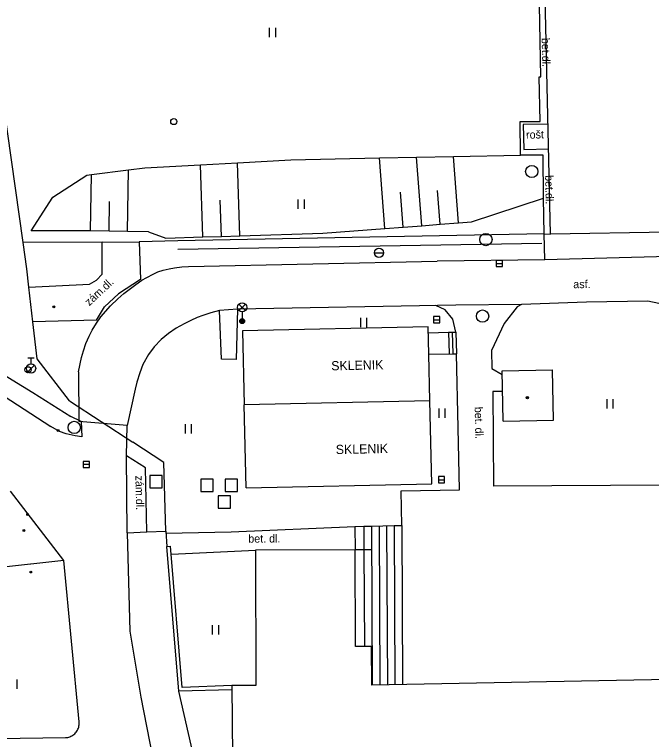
# Model space of a CAD drawing. Extents: x -641829 to -641525, y -1114855 to -1114359.
# Drawn here: x -641632.1 to -641580.3, y -1114772 to -1114713.1 of the extents above; entities that cross this region are included whole.
import ezdxf

# ---------------------------------------------------------------- set-up
doc = ezdxf.new("R2010")
doc.units = 0
for name, color, linetype in [('Vrstva 10', 7, 'Continuous'), ('Vrstva 11', 7, 'Continuous'), ('Vrstva 14', 7, 'Continuous'), ('Vrstva 15', 7, 'Continuous'), ('Vrstva 20', 7, 'Continuous'), ('Vrstva 26', 7, 'Continuous'), ('Vrstva 27', 7, 'Continuous'), ('Vrstva 28', 7, 'Continuous'), ('Vrstva 33', 7, 'Continuous'), ('Vrstva 35', 7, 'Continuous'), ('Vrstva 36', 7, 'Continuous'), ('Vrstva 39', 7, 'Continuous'), ('Vrstva 40', 7, 'Continuous'), ('Vrstva 41', 7, 'Continuous'), ('Vrstva 5', 7, 'Continuous'), ('Vrstva 7', 7, 'Continuous'), ('Vrstva 8', 7, 'Continuous')]:
    doc.layers.add(name, color=color, linetype=linetype)

msp = doc.modelspace()

# ---------------------------------------------------------------- linework, layer by layer
at = {"layer": 'Vrstva 10'}
for p, q in [((-641569.62, -1114732.46), (-641588.99, -1114732.98)), ((-641617.94, -1114733.54), (-641597.73, -1114733.09)), ((-641588.99, -1114732.98), (-641597.73, -1114733.09)), ((-641585.62, -1114736.43), (-641590.89, -1114736.62)), ((-641580.62, -1114736.33), (-641585.62, -1114736.43)), ((-641579.75, -1114736.54), (-641580.62, -1114736.33)), ((-641613.95, -1114736.98), (-641615.41, -1114737.09)), ((-641596.22, -1114736.67), (-641613.95, -1114736.98)), ((-641590.89, -1114736.62), (-641596.22, -1114736.67)), ((-641637.13, -1114741.3), (-641629.1, -1114746.53)), ((-641626.86, -1114742.09), (-641626.84, -1114746.11)), ((-641622.26, -1114743.48), (-641622.9, -1114746.45)), ((-641628.04, -1114757.4), (-641632.38, -1114751.79)), ((-641622.91, -1114755.15), (-641622.69, -1114763.15)), ((-641628.04, -1114757.4), (-641647.46, -1114759.57)), ((-641626.8, -1114770.53), (-641628.04, -1114757.4)), ((-641622.69, -1114763.15), (-641621.81, -1114768.5)), ((-641621.81, -1114768.5), (-641620.22, -1114776.44)), ((-641626.8, -1114770.58), (-641626.8, -1114770.53)), ((-641626.8, -1114770.67), (-641626.8, -1114770.58)), ((-641626.99, -1114771.27), (-641626.94, -1114771.19)), ((-641626.94, -1114771.19), (-641626.9, -1114771.11)), ((-641626.9, -1114771.11), (-641626.87, -1114771.03)), ((-641626.87, -1114771.03), (-641626.84, -1114770.94)), ((-641626.84, -1114770.94), (-641626.82, -1114770.85)), ((-641626.82, -1114770.85), (-641626.8, -1114770.76)), ((-641626.8, -1114770.76), (-641626.8, -1114770.67)), ((-641636.92, -1114771.92), (-641627.91, -1114771.8)), ((-641627.91, -1114771.8), (-641627.82, -1114771.79)), ((-641627.82, -1114771.79), (-641627.73, -1114771.78)), ((-641627.73, -1114771.78), (-641627.64, -1114771.75)), ((-641627.64, -1114771.75), (-641627.55, -1114771.73)), ((-641627.55, -1114771.73), (-641627.47, -1114771.69)), ((-641627.47, -1114771.69), (-641627.39, -1114771.65)), ((-641627.39, -1114771.65), (-641627.31, -1114771.6)), ((-641627.31, -1114771.6), (-641627.23, -1114771.54)), ((-641627.23, -1114771.54), (-641627.17, -1114771.48)), ((-641627.17, -1114771.48), (-641627.1, -1114771.42)), ((-641627.1, -1114771.42), (-641627.04, -1114771.35)), ((-641627.04, -1114771.35), (-641626.99, -1114771.27))]:
    msp.add_line(p, q, dxfattribs=at)
for points in [[(-641619.98, -1114733.83), (-641619.51, -1114733.71), (-641619.07, -1114733.64), (-641618.46, -1114733.56), (-641617.94, -1114733.54)], [(-641621.32, -1114734.41), (-641620.8, -1114734.14), (-641620.41, -1114733.97), (-641619.98, -1114733.83)], [(-641625.04, -1114737.62), (-641624.25, -1114736.72), (-641623.67, -1114736.16), (-641623.18, -1114735.73), (-641622.2, -1114734.98), (-641621.71, -1114734.65), (-641621.32, -1114734.41)], [(-641626.86, -1114742.09), (-641626.62, -1114740.91), (-641626.45, -1114740.37), (-641626.26, -1114739.79), (-641625.99, -1114739.2), (-641625.74, -1114738.71), (-641625.4, -1114738.12), (-641625.04, -1114737.62)], [(-641615.41, -1114737.09), (-641616.11, -1114737.28), (-641616.76, -1114737.51), (-641617.22, -1114737.68), (-641617.75, -1114737.92), (-641618.22, -1114738.15), (-641618.64, -1114738.38), (-641618.93, -1114738.55)], [(-641618.93, -1114738.55), (-641619.55, -1114738.97), (-641620.15, -1114739.47), (-641620.71, -1114740.04), (-641621.18, -1114740.68), (-641621.63, -1114741.5), (-641621.88, -1114742.17), (-641622.13, -1114742.92), (-641622.26, -1114743.48)]]:
    msp.add_lwpolyline(points, dxfattribs=at)
at = {"layer": 'Vrstva 11'}
for p, q in [((-641589.32, -1114718.12), (-641589.42, -1114712.3)), ((-641589.44, -1114718.13), (-641589.32, -1114718.12)), ((-641589.36, -1114721.74), (-641589.44, -1114718.13)), ((-641591, -1114721.76), (-641589.36, -1114721.74)), ((-641590.97, -1114724.47), (-641591, -1114721.76)), ((-641588.73, -1114721.97), (-641590.75, -1114722)), ((-641590.75, -1114722), (-641590.71, -1114724.02)), ((-641590.71, -1114724.02), (-641588.68, -1114723.98)), ((-641589.14, -1114724.47), (-641590.97, -1114724.47)), ((-641589.1, -1114727.98), (-641589.14, -1114724.47)), ((-641589.04, -1114730.87), (-641589.1, -1114727.98)), ((-641588.99, -1114732.98), (-641589.04, -1114730.87)), ((-641589.04, -1114730.87), (-641588.52, -1114730.89)), ((-641624.93, -1114734.15), (-641624.95, -1114731.54)), ((-641621.92, -1114731.52), (-641621.82, -1114734.58)), ((-641621.82, -1114734.58), (-641623.61, -1114735.76)), ((-641630.88, -1114735.2), (-641625.96, -1114734.96)), ((-641623.61, -1114735.76), (-641624.74, -1114736.81)), ((-641625.39, -1114737.89), (-641624.74, -1114736.81)), ((-641613.95, -1114736.98), (-641614.06, -1114741.07)), ((-641597.08, -1114737.06), (-641597.85, -1114736.7)), ((-641596.47, -1114737.8), (-641597.08, -1114737.06)), ((-641591.23, -1114736.8), (-641592.3, -1114738.17)), ((-641590.89, -1114736.62), (-641591.23, -1114736.8)), ((-641615.26, -1114741.05), (-641615.41, -1114737.09)), ((-641625.39, -1114737.89), (-641630.56, -1114738.03)), ((-641596.21, -1114738.86), (-641596.47, -1114737.8)), ((-641592.3, -1114738.17), (-641593.33, -1114740.35)), ((-641598.46, -1114738.42), (-641613.55, -1114738.75)), ((-641613.55, -1114738.75), (-641613.4, -1114744.77)), ((-641596.81, -1114738.87), (-641596.76, -1114740.62)), ((-641596.51, -1114738.87), (-641596.46, -1114740.62)), ((-641596.21, -1114738.86), (-641596.16, -1114740.61)), ((-641593.33, -1114740.35), (-641593.29, -1114741.82)), ((-641614.06, -1114741.07), (-641615.26, -1114741.05)), ((-641633.52, -1114741.95), (-641630.58, -1114743.77)), ((-641593.29, -1114741.82), (-641592.45, -1114742.31)), ((-641630.58, -1114743.77), (-641627.47, -1114745.7)), ((-641593.21, -1114743.67), (-641593.17, -1114751.37)), ((-641592.43, -1114743.67), (-641593.21, -1114743.67)), ((-641598.33, -1114744.44), (-641613.4, -1114744.77)), ((-641613.25, -1114751.5), (-641613.4, -1114744.77)), ((-641626.64, -1114746.12), (-641627.47, -1114745.7)), ((-641626.64, -1114746.12), (-641626.6, -1114747.36)), ((-641628.39, -1114746.94), (-641629.1, -1114746.53)), ((-641627.85, -1114747.12), (-641628.39, -1114746.94)), ((-641627.14, -1114747.29), (-641627.85, -1114747.12)), ((-641626.6, -1114747.36), (-641627.14, -1114747.29)), ((-641621.41, -1114749.89), (-641622.96, -1114748.9)), ((-641621.3, -1114755.09), (-641621.41, -1114749.89)), ((-641613.25, -1114751.5), (-641598.18, -1114751.17)), ((-641600.67, -1114751.76), (-641595.92, -1114751.66)), ((-641600.6, -1114754.56), (-641600.67, -1114751.76)), ((-641572.32, -1114751.27), (-641593.17, -1114751.37)), ((-641614.45, -1114755.07), (-641604.41, -1114754.64)), ((-641604.41, -1114754.64), (-641604.4, -1114756.54)), ((-641603.69, -1114754.63), (-641603.68, -1114756.54)), ((-641603.07, -1114754.61), (-641603.01, -1114767.54)), ((-641602.45, -1114754.6), (-641602.4, -1114767.52)), ((-641601.84, -1114754.59), (-641601.78, -1114767.51)), ((-641601.22, -1114754.57), (-641601.16, -1114767.5)), ((-641600.6, -1114754.56), (-641600.55, -1114767.49)), ((-641619.76, -1114755.18), (-641614.45, -1114755.07)), ((-641612.5, -1114756.61), (-641619.32, -1114756.93)), ((-641603.68, -1114756.54), (-641603.64, -1114764.39)), ((-641616.38, -1114778.12), (-641618.71, -1114768.03))]:
    msp.add_line(p, q, dxfattribs=at)
for points in [[(-641625.96, -1114734.96), (-641625.39, -1114734.63), (-641624.93, -1114734.15)], [(-641598.18, -1114751.17), (-641598.33, -1114744.44), (-641598.41, -1114740.66), (-641598.46, -1114738.42)], [(-641598.45, -1114738.91), (-641596.81, -1114738.87), (-641596.21, -1114738.86)], [(-641598.41, -1114740.66), (-641596.46, -1114740.62), (-641596.16, -1114740.61)], [(-641595.92, -1114751.66), (-641596.03, -1114746.63), (-641596.16, -1114740.61)], [(-641604.41, -1114754.64), (-641603.69, -1114754.63), (-641603.07, -1114754.61), (-641601.22, -1114754.57), (-641600.6, -1114754.56)], [(-641622.91, -1114755.15), (-641621.3, -1114755.09), (-641619.77, -1114755.04)]]:
    msp.add_lwpolyline(points, dxfattribs=at)
at = {"layer": 'Vrstva 14'}
for p, q in [((-641628.93, -1114727.9), (-641626.19, -1114726.1)), ((-641630.7, -1114730.64), (-641628.93, -1114727.9)), ((-641594.96, -1114729.91), (-641589.1, -1114727.98)), ((-641626.89, -1114730.63), (-641630.7, -1114730.64)), ((-641621.17, -1114730.71), (-641619.78, -1114731.23))]:
    msp.add_line(p, q, dxfattribs=at)
for points in [[(-641609.62, -1114724.86), (-641602.41, -1114724.71), (-641599.41, -1114724.65), (-641596.4, -1114724.58), (-641590.97, -1114724.47)], [(-641621.48, -1114725.51), (-641616.94, -1114725.26), (-641613.95, -1114725.1), (-641609.62, -1114724.86)], [(-641626.19, -1114726.1), (-641625.81, -1114726.05), (-641622.81, -1114725.68), (-641621.48, -1114725.51)], [(-641607.03, -1114730.81), (-641601.98, -1114730.43), (-641600.49, -1114730.32), (-641598.99, -1114730.21), (-641597.5, -1114730.1), (-641596, -1114729.99), (-641594.96, -1114729.91)], [(-641621.17, -1114730.71), (-641622.88, -1114730.69), (-641624.38, -1114730.67), (-641625.88, -1114730.64), (-641626.89, -1114730.63)], [(-641619.78, -1114731.23), (-641616.75, -1114731.13), (-641615.25, -1114731.08), (-641613.75, -1114731.03), (-641607.03, -1114730.81)]]:
    msp.add_lwpolyline(points, dxfattribs=at)
at = {"layer": 'Vrstva 15'}
for p, q in [((-641601.98, -1114730.43), (-641602.41, -1114724.71)), ((-641598.99, -1114730.21), (-641599.41, -1114724.65)), ((-641596, -1114729.99), (-641596.4, -1114724.58)), ((-641616.75, -1114731.13), (-641616.94, -1114725.26)), ((-641613.75, -1114731.03), (-641613.95, -1114725.1)), ((-641622.88, -1114730.69), (-641622.81, -1114725.68)), ((-641625.88, -1114730.64), (-641625.81, -1114726.05)), ((-641600.49, -1114730.32), (-641600.7, -1114727.5)), ((-641597.5, -1114730.1), (-641597.7, -1114727.36)), ((-641615.25, -1114731.08), (-641615.35, -1114728.13)), ((-641624.38, -1114730.67), (-641624.34, -1114728.26))]:
    msp.add_line(p, q, dxfattribs=at)
at = {"layer": 'Vrstva 20'}
for centre, radius in [((-641628.86, -1114736.81), 0.075), ((-641628.86, -1114736.81), 0.0204), ((-641628.51, -1114746.85), 0.075), ((-641628.51, -1114746.85), 0.0204), ((-641630.99, -1114753.68), 0.075), ((-641630.99, -1114753.68), 0.0204), ((-641631.29, -1114754.98), 0.075), ((-641631.29, -1114754.98), 0.0204), ((-641630.74, -1114758.35), 0.075), ((-641630.74, -1114758.35), 0.0204)]:
    msp.add_circle(centre, radius, dxfattribs=at)
at = {"layer": 'Vrstva 26'}
for points in [[(-641621.06, -1114751.5), (-641620.06, -1114751.5), (-641620.06, -1114750.5), (-641621.06, -1114750.5)], [(-641616.93, -1114751.81), (-641615.93, -1114751.81), (-641615.93, -1114750.81), (-641616.93, -1114750.81)], [(-641614.96, -1114751.81), (-641613.96, -1114751.81), (-641613.96, -1114750.81), (-641614.96, -1114750.81)], [(-641615.53, -1114753.17), (-641614.53, -1114753.17), (-641614.53, -1114752.17), (-641615.53, -1114752.17)]]:
    msp.add_lwpolyline(points, close=True, dxfattribs=at)
at = {"layer": 'Vrstva 27'}
for p, q in [((-641592.94, -1114733.28), (-641592.44, -1114733.28)), ((-641598.02, -1114737.85), (-641597.52, -1114737.85)), ((-641625.97, -1114749.61), (-641626.47, -1114749.61)), ((-641597.64, -1114750.85), (-641597.14, -1114750.85))]:
    msp.add_line(p, q, dxfattribs=at)
for points in [[(-641592.94, -1114733.53), (-641592.44, -1114733.53), (-641592.44, -1114733.03), (-641592.94, -1114733.03)], [(-641598.02, -1114738.1), (-641597.52, -1114738.1), (-641597.52, -1114737.6), (-641598.02, -1114737.6)], [(-641625.97, -1114749.36), (-641626.47, -1114749.36), (-641626.47, -1114749.86), (-641625.97, -1114749.86)], [(-641597.64, -1114751.1), (-641597.14, -1114751.1), (-641597.14, -1114750.6), (-641597.64, -1114750.6)]]:
    msp.add_lwpolyline(points, close=True, dxfattribs=at)
for centre in [(-641590.05, -1114725.81), (-641593.78, -1114731.34), (-641594.05, -1114737.56), (-641627.2, -1114746.6)]:
    msp.add_circle(centre, 0.5, dxfattribs=at)
at = {"layer": 'Vrstva 28'}
for p, q in [((-641630.96, -1114740.934), (-641630.46, -1114740.934)), ((-641630.71, -1114741.434), (-641630.71, -1114740.934)), ((-641630.968, -1114742.082), (-641630.438, -1114741.552))]:
    msp.add_line(p, q, dxfattribs=at)
for centre, radius in [((-641619.12, -1114721.75), 0.25), ((-641630.96, -1114741.92), 0.25), ((-641630.71, -1114741.81), 0.375)]:
    msp.add_circle(centre, radius, dxfattribs=at)
at = {"layer": 'Vrstva 33'}
for p, q in [((-641613.835, -1114737.11), (-641613.305, -1114736.58)), ((-641613.835, -1114736.58), (-641613.305, -1114737.11)), ((-641613.57, -1114737.22), (-641613.57, -1114737.97))]:
    msp.add_line(p, q, dxfattribs=at)
for centre, radius in [((-641613.57, -1114736.845), 0.375), ((-641613.57, -1114737.97), 0.2), ((-641613.57, -1114737.97), 0.145), ((-641613.57, -1114737.97), 0.0876)]:
    msp.add_circle(centre, radius, dxfattribs=at)
at = {"layer": 'Vrstva 35'}
msp.add_line((-641602.835, -1114732.41), (-641602.085, -1114732.41), dxfattribs=at)
msp.add_circle((-641602.46, -1114732.41), 0.375, dxfattribs=at)
at = {"layer": 'Vrstva 36'}
for p, q in [((-641611.344, -1114714.883), (-641611.344, -1114714.133)), ((-641610.844, -1114714.883), (-641610.844, -1114714.133)), ((-641609.014, -1114728.843), (-641609.014, -1114728.093)), ((-641608.514, -1114728.843), (-641608.514, -1114728.093)), ((-641603.944, -1114738.443), (-641603.944, -1114737.693)), ((-641603.444, -1114738.443), (-641603.444, -1114737.693)), ((-641583.944, -1114745.063), (-641583.944, -1114744.313)), ((-641583.444, -1114745.063), (-641583.444, -1114744.313)), ((-641597.574, -1114745.813), (-641597.574, -1114745.063)), ((-641597.074, -1114745.813), (-641597.074, -1114745.063)), ((-641618.184, -1114747.083), (-641618.184, -1114746.333)), ((-641617.684, -1114747.083), (-641617.684, -1114746.333)), ((-641615.974, -1114763.413), (-641615.974, -1114762.663)), ((-641615.474, -1114763.413), (-641615.474, -1114762.663)), ((-641631.844, -1114767.834), (-641631.844, -1114767.082))]:
    msp.add_line(p, q, dxfattribs=at)
at = {"layer": 'Vrstva 39'}
for radius in [0.09, 0.0398]:
    msp.add_circle((-641590.41, -1114744.19), radius, dxfattribs=at)
at = {"layer": 'Vrstva 5'}
for p, q in [((-641588.52, -1114730.89), (-641589.39, -1114692.83)), ((-641569.62, -1114730.57), (-641588.52, -1114730.89)), ((-641592.46, -1114742), (-641588.36, -1114741.92)), ((-641592.38, -1114746.1), (-641592.46, -1114742)), ((-641588.28, -1114746.02), (-641588.36, -1114741.92)), ((-641592.38, -1114746.1), (-641588.28, -1114746.02)), ((-641604.4, -1114756.54), (-641612.5, -1114756.58)), ((-641612.5, -1114756.58), (-641612.45, -1114767.56)), ((-641604.36, -1114764.39), (-641604.4, -1114756.54)), ((-641603.06, -1114756.54), (-641604.4, -1114756.54)), ((-641603.06, -1114764.39), (-641604.36, -1114764.39)), ((-641603.05, -1114767.54), (-641603.06, -1114764.39)), ((-641559.14, -1114766.7), (-641603.05, -1114767.54)), ((-641612.45, -1114767.56), (-641614.42, -1114767.57)), ((-641614.42, -1114767.57), (-641614.3, -1114778.1))]:
    msp.add_line(p, q, dxfattribs=at)
at = {"layer": 'Vrstva 7'}
for p, q in [((-641589.04, -1114730.87), (-641618.78, -1114731.43)), ((-641624.95, -1114731.54), (-641631.35, -1114731.58)), ((-641618.78, -1114731.43), (-641621.92, -1114731.52)), ((-641589.25, -1114731.67), (-641618.78, -1114732.14)), ((-641622.96, -1114748.9), (-641622.9, -1114746.45)), ((-641622.91, -1114755.15), (-641622.96, -1114748.9)), ((-641619.68, -1114756.27), (-641619.38, -1114756.25)), ((-641618.71, -1114768.03), (-641619.68, -1114756.27)), ((-641618.43, -1114767.72), (-641619.38, -1114756.25)), ((-641614.42, -1114767.57), (-641618.43, -1114767.72)), ((-641614.42, -1114767.93), (-641618.71, -1114768.03))]:
    msp.add_line(p, q, dxfattribs=at)
for points in [[(-641631.05, -1114733.72), (-641631.35, -1114731.58), (-641633.89, -1114713.72)], [(-641627.59, -1114744.44), (-641630.22, -1114741.04), (-641630.56, -1114738.03), (-641630.88, -1114735.2), (-641631.05, -1114733.72)], [(-641619.77, -1114755.04), (-641619.93, -1114749.45), (-641622.45, -1114747.81)]]:
    msp.add_lwpolyline(points, dxfattribs=at)
at = {"layer": 'Vrstva 8'}
for p, q in [((-641624.95, -1114731.54), (-641621.92, -1114731.52)), ((-641627.59, -1114744.44), (-641622.45, -1114747.81)), ((-641622.9, -1114746.45), (-641626.84, -1114746.11)), ((-641619.77, -1114755.04), (-641619.68, -1114756.27))]:
    msp.add_line(p, q, dxfattribs=at)

# ---------------------------------------------------------------- texts
at = {"layer": 'Vrstva 40'}
for s, height, rotation, p in [('bet.dl.', 0.65, 271.31539, (-641589.25, -1114714.96)), ('rošt', 0.6499, 1.2473, (-641590.51, -1114723.15)), ('bet.dl.', 0.65, 271.31539, (-641588.97, -1114726.11)), ('zám.dl.', 0.65, 42.89834, (-641625.99, -1114736.77)), ('asf.', 0.65, 0.43596, (-641586.68, -1114735.29)), ('bet. dl.', 0.6499, 271.25612, (-641594.69, -1114744.93)), ('zám.dl.', 0.65, 271.25354, (-641622.24, -1114750.52)), ('bet. dl.', 0.6499, 0.27205, (-641613.07, -1114755.96))]:
    msp.add_text(s, height=height, rotation=rotation, dxfattribs=at).set_placement(p)
at = {"layer": 'Vrstva 41'}
for p in [(-641606.33, -1114741.97), (-641605.96, -1114748.77)]:
    msp.add_text('SKLENIK', height=0.75, rotation=1.25429, dxfattribs=at).set_placement(p)

doc.saveas('drawing.dxf')
